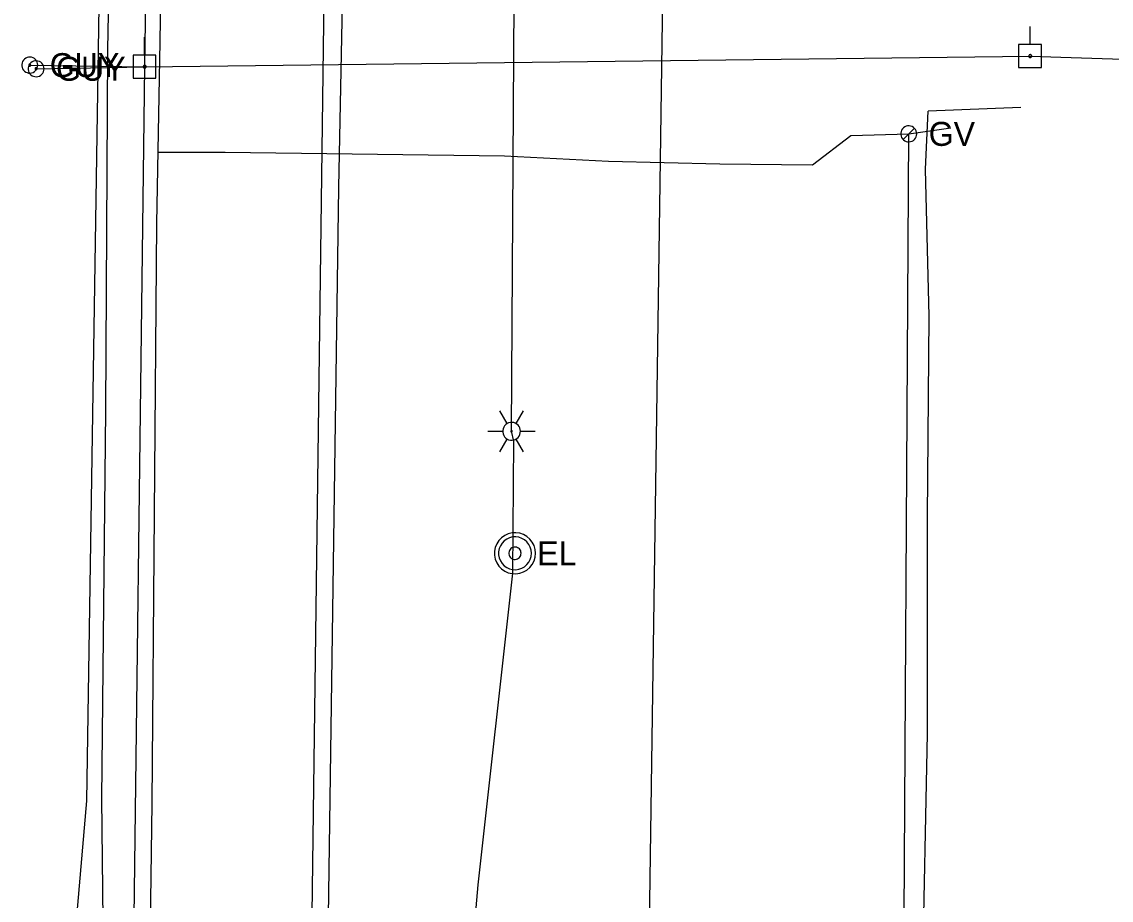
# Model space of a CAD drawing. Extents: x 600849 to 606371, y 330010 to 403088.
# Drawn here: x 601968.1 to 602143, y 359694.9 to 359835.8 of the extents above; entities that cross this region are included whole.
import ezdxf

# ---------------------------------------------------------------- set-up
doc = ezdxf.new("R2010")
doc.units = 0
for name, color, linetype in [('E_LTG', 7, 'Continuous'), ('E_LTG_CID', 7, 'Continuous'), ('E_UTL_E', 7, 'Continuous'), ('E_UTL_EGuyWire', 7, 'Continuous'), ('E_UTL_EPowerPole', 7, 'Continuous'), ('E_UTL_FO_UG', 7, 'Continuous'), ('E_UTL_G', 7, 'Continuous'), ('E_UTL_G_UG', 7, 'Continuous'), ('E_UTL_Overhead', 7, 'Continuous'), ('E_UTL_SAN_UG', 7, 'Continuous'), ('E_UTL_T_UG', 7, 'Continuous'), ('E_UTL_W_UG', 7, 'Continuous')]:
    doc.layers.add(name, color=color, linetype=linetype)

msp = doc.modelspace()

# ---------------------------------------------------------------- linework, layer by layer
at = {"layer": 'E_LTG'}
for points in [[(602046.02, 359771.34), (602044.82, 359773.41)], [(602047.44, 359771.34), (602048.64, 359773.41)], [(602048.16, 359770.11), (602048.13, 359770.38), (602048.06, 359770.64), (602047.93, 359770.88), (602047.76, 359771.09), (602047.56, 359771.27), (602047.32, 359771.41), (602047.07, 359771.5), (602046.8, 359771.53), (602046.53, 359771.52), (602046.26, 359771.46), (602046.02, 359771.34), (602045.79, 359771.19), (602045.61, 359770.99), (602045.46, 359770.76), (602045.36, 359770.51), (602045.31, 359770.24), (602045.31, 359769.97), (602045.36, 359769.7), (602045.46, 359769.45), (602045.61, 359769.22), (602045.79, 359769.03), (602046.02, 359768.87), (602046.26, 359768.76), (602046.53, 359768.69), (602046.8, 359768.68), (602047.07, 359768.72), (602047.32, 359768.81), (602047.56, 359768.94), (602047.76, 359769.12), (602047.93, 359769.33), (602048.06, 359769.58), (602048.13, 359769.84), (602048.16, 359770.11)], [(602048.16, 359770.11), (602048.13, 359770.38), (602048.06, 359770.64), (602047.93, 359770.88), (602047.76, 359771.09), (602047.56, 359771.27), (602047.32, 359771.41), (602047.07, 359771.5), (602046.8, 359771.53), (602046.53, 359771.52), (602046.26, 359771.46), (602046.02, 359771.34), (602045.79, 359771.19), (602045.61, 359770.99), (602045.46, 359770.76), (602045.36, 359770.51), (602045.31, 359770.24), (602045.31, 359769.97), (602045.36, 359769.7), (602045.46, 359769.45), (602045.61, 359769.22), (602045.79, 359769.03), (602046.02, 359768.87), (602046.26, 359768.76), (602046.53, 359768.69), (602046.8, 359768.68), (602047.07, 359768.72), (602047.32, 359768.81), (602047.56, 359768.94), (602047.76, 359769.12), (602047.93, 359769.33), (602048.06, 359769.58), (602048.13, 359769.84), (602048.16, 359770.11)], [(602048.16, 359770.11), (602048.13, 359770.38), (602048.06, 359770.64), (602047.93, 359770.88), (602047.76, 359771.09), (602047.56, 359771.27), (602047.32, 359771.41), (602047.07, 359771.5), (602046.8, 359771.53), (602046.53, 359771.52), (602046.26, 359771.46), (602046.02, 359771.34), (602045.79, 359771.19), (602045.61, 359770.99), (602045.46, 359770.76), (602045.36, 359770.51), (602045.31, 359770.24), (602045.31, 359769.97), (602045.36, 359769.7), (602045.46, 359769.45), (602045.61, 359769.22), (602045.79, 359769.03), (602046.02, 359768.87), (602046.26, 359768.76), (602046.53, 359768.69), (602046.8, 359768.68), (602047.07, 359768.72), (602047.32, 359768.81), (602047.56, 359768.94), (602047.76, 359769.12), (602047.93, 359769.33), (602048.06, 359769.58), (602048.13, 359769.84), (602048.16, 359770.11)], [(602042.92, 359770.11), (602045.3, 359770.11)], [(602046.85, 359770.11), (602046.85, 359770.13), (602046.84, 359770.15), (602046.83, 359770.17), (602046.82, 359770.19), (602046.8, 359770.2), (602046.78, 359770.22), (602046.76, 359770.22), (602046.74, 359770.23), (602046.71, 359770.23), (602046.69, 359770.22), (602046.67, 359770.21), (602046.65, 359770.2), (602046.64, 359770.18), (602046.62, 359770.16), (602046.62, 359770.14), (602046.61, 359770.12), (602046.61, 359770.1), (602046.62, 359770.07), (602046.62, 359770.05), (602046.64, 359770.03), (602046.65, 359770.02), (602046.67, 359770), (602046.69, 359769.99), (602046.71, 359769.99), (602046.74, 359769.99), (602046.76, 359769.99), (602046.78, 359770), (602046.8, 359770.01), (602046.82, 359770.03), (602046.83, 359770.04), (602046.84, 359770.06), (602046.85, 359770.08), (602046.85, 359770.11)], [(602048.16, 359770.11), (602050.54, 359770.11)], [(602044.82, 359766.81), (602046.02, 359768.87)], [(602048.64, 359766.81), (602047.44, 359768.87)]]:
    msp.add_lwpolyline(points, dxfattribs=at)
at = {"layer": 'E_LTG_CID'}
msp.add_lwpolyline([(602042.94, 359054.77), (602043.69, 359086.99), (602042.08, 359198.08), (602043.03, 359218.8), (602043.8, 359252.58), (602046.66, 359354.8), (602046.79, 359386.71), (602046.88, 359405.12), (602038.97, 359566.99), (602038.48, 359570.03), (602037.12, 359648.56), (602041.37, 359697.34), (602046.93, 359747.34), (602047.07, 359768.54), (602046.73, 359770.11), (602047.59, 359908.15), (602042.37, 359984.86), (602041.75, 360075.24), (602041.84, 360079.99), (602042.01, 360081.1)], dxfattribs=at)
at = {"layer": 'E_UTL_E'}
for points in [[(602050.57, 359750.53), (602050.51, 359751.16), (602050.34, 359751.76), (602050.05, 359752.32), (602049.66, 359752.81), (602049.19, 359753.22), (602048.64, 359753.53), (602048.05, 359753.74), (602047.43, 359753.83), (602046.8, 359753.8), (602046.19, 359753.65), (602045.62, 359753.39), (602045.11, 359753.03), (602044.68, 359752.57), (602044.34, 359752.04), (602044.11, 359751.46), (602043.99, 359750.85), (602043.99, 359750.22), (602044.11, 359749.6), (602044.34, 359749.02), (602044.68, 359748.49), (602045.11, 359748.04), (602045.62, 359747.67), (602046.19, 359747.41), (602046.8, 359747.27), (602047.43, 359747.24), (602048.05, 359747.33), (602048.64, 359747.53), (602049.19, 359747.84), (602049.66, 359748.26), (602050.05, 359748.75), (602050.34, 359749.31), (602050.51, 359749.91), (602050.57, 359750.53)], [(602050.57, 359750.53), (602050.51, 359751.16), (602050.34, 359751.76), (602050.05, 359752.32), (602049.66, 359752.81), (602049.19, 359753.22), (602048.64, 359753.53), (602048.05, 359753.74), (602047.43, 359753.83), (602046.8, 359753.8), (602046.19, 359753.65), (602045.62, 359753.39), (602045.11, 359753.03), (602044.68, 359752.57), (602044.34, 359752.04), (602044.11, 359751.46), (602043.99, 359750.85), (602043.99, 359750.22), (602044.11, 359749.6), (602044.34, 359749.02), (602044.68, 359748.49), (602045.11, 359748.04), (602045.62, 359747.67), (602046.19, 359747.41), (602046.8, 359747.27), (602047.43, 359747.24), (602048.05, 359747.33), (602048.64, 359747.53), (602049.19, 359747.84), (602049.66, 359748.26), (602050.05, 359748.75), (602050.34, 359749.31), (602050.51, 359749.91), (602050.57, 359750.53)], [(602049.91, 359750.53), (602049.86, 359751.03), (602049.72, 359751.51), (602049.49, 359751.96), (602049.18, 359752.35), (602048.8, 359752.68), (602048.37, 359752.93), (602047.89, 359753.1), (602047.4, 359753.17), (602046.9, 359753.15), (602046.41, 359753.03), (602045.95, 359752.82), (602045.54, 359752.53), (602045.2, 359752.16), (602044.93, 359751.74), (602044.74, 359751.28), (602044.64, 359750.78), (602044.64, 359750.28), (602044.74, 359749.79), (602044.93, 359749.32), (602045.2, 359748.9), (602045.54, 359748.54), (602045.95, 359748.25), (602046.41, 359748.04), (602046.9, 359747.92), (602047.4, 359747.9), (602047.89, 359747.97), (602048.37, 359748.13), (602048.8, 359748.38), (602049.18, 359748.71), (602049.49, 359749.11), (602049.72, 359749.55), (602049.86, 359750.03), (602049.91, 359750.53)], [(602049.91, 359750.53), (602049.86, 359751.03), (602049.72, 359751.51), (602049.49, 359751.96), (602049.18, 359752.35), (602048.8, 359752.68), (602048.37, 359752.93), (602047.89, 359753.1), (602047.4, 359753.17), (602046.9, 359753.15), (602046.41, 359753.03), (602045.95, 359752.82), (602045.54, 359752.53), (602045.2, 359752.16), (602044.93, 359751.74), (602044.74, 359751.28), (602044.64, 359750.78), (602044.64, 359750.28), (602044.74, 359749.79), (602044.93, 359749.32), (602045.2, 359748.9), (602045.54, 359748.54), (602045.95, 359748.25), (602046.41, 359748.04), (602046.9, 359747.92), (602047.4, 359747.9), (602047.89, 359747.97), (602048.37, 359748.13), (602048.8, 359748.38), (602049.18, 359748.71), (602049.49, 359749.11), (602049.72, 359749.55), (602049.86, 359750.03), (602049.91, 359750.53)], [(602048.26, 359750.53), (602048.24, 359750.72), (602048.19, 359750.9), (602048.11, 359751.07), (602047.99, 359751.22), (602047.85, 359751.34), (602047.68, 359751.43), (602047.51, 359751.49), (602047.32, 359751.52), (602047.13, 359751.51), (602046.95, 359751.47), (602046.78, 359751.39), (602046.62, 359751.28), (602046.49, 359751.14), (602046.39, 359750.99), (602046.32, 359750.81), (602046.29, 359750.63), (602046.29, 359750.44), (602046.32, 359750.25), (602046.39, 359750.08), (602046.49, 359749.92), (602046.62, 359749.78), (602046.78, 359749.68), (602046.95, 359749.6), (602047.13, 359749.55), (602047.32, 359749.54), (602047.51, 359749.57), (602047.68, 359749.63), (602047.85, 359749.73), (602047.99, 359749.85), (602048.11, 359750), (602048.19, 359750.16), (602048.24, 359750.35), (602048.26, 359750.53)], [(602048.26, 359750.53), (602048.24, 359750.72), (602048.19, 359750.9), (602048.11, 359751.07), (602047.99, 359751.22), (602047.85, 359751.34), (602047.68, 359751.43), (602047.51, 359751.49), (602047.32, 359751.52), (602047.13, 359751.51), (602046.95, 359751.47), (602046.78, 359751.39), (602046.62, 359751.28), (602046.49, 359751.14), (602046.39, 359750.99), (602046.32, 359750.81), (602046.29, 359750.63), (602046.29, 359750.44), (602046.32, 359750.25), (602046.39, 359750.08), (602046.49, 359749.92), (602046.62, 359749.78), (602046.78, 359749.68), (602046.95, 359749.6), (602047.13, 359749.55), (602047.32, 359749.54), (602047.51, 359749.57), (602047.68, 359749.63), (602047.85, 359749.73), (602047.99, 359749.85), (602048.11, 359750), (602048.19, 359750.16), (602048.24, 359750.35), (602048.26, 359750.53)]]:
    msp.add_lwpolyline(points, dxfattribs=at)
at = {"layer": 'E_UTL_EGuyWire'}
for p in [(601969.39, 359828.88), (601970.41, 359828.3)]:
    msp.add_line(p, (601987.84, 359828.62), dxfattribs=at)
for points in [[(601970.68, 359828.88), (601970.65, 359829.12), (601970.58, 359829.36), (601970.47, 359829.57), (601970.32, 359829.76), (601970.14, 359829.92), (601969.93, 359830.05), (601969.7, 359830.13), (601969.45, 359830.16), (601969.21, 359830.15), (601968.97, 359830.09), (601968.75, 359829.99), (601968.55, 359829.85), (601968.38, 359829.67), (601968.25, 359829.47), (601968.16, 359829.24), (601968.12, 359829), (601968.12, 359828.76), (601968.16, 359828.52), (601968.25, 359828.29), (601968.38, 359828.09), (601968.55, 359827.91), (601968.75, 359827.77), (601968.97, 359827.67), (601969.21, 359827.61), (601969.45, 359827.6), (601969.7, 359827.63), (601969.93, 359827.71), (601970.14, 359827.83), (601970.32, 359827.99), (601970.47, 359828.19), (601970.58, 359828.4), (601970.65, 359828.64), (601970.68, 359828.88)], [(601971.69, 359828.3), (601971.67, 359828.54), (601971.6, 359828.77), (601971.49, 359828.99), (601971.34, 359829.18), (601971.15, 359829.34), (601970.94, 359829.46), (601970.71, 359829.54), (601970.47, 359829.58), (601970.22, 359829.57), (601969.99, 359829.51), (601969.77, 359829.41), (601969.57, 359829.27), (601969.4, 359829.09), (601969.27, 359828.88), (601969.18, 359828.66), (601969.13, 359828.42), (601969.13, 359828.17), (601969.18, 359827.93), (601969.27, 359827.71), (601969.4, 359827.5), (601969.57, 359827.33), (601969.77, 359827.18), (601969.99, 359827.08), (601970.22, 359827.03), (601970.47, 359827.01), (601970.71, 359827.05), (601970.94, 359827.13), (601971.15, 359827.25), (601971.34, 359827.41), (601971.49, 359827.6), (601971.6, 359827.82), (601971.67, 359828.05), (601971.69, 359828.3)], [(601969.55, 359828.88), (601969.55, 359828.91), (601969.54, 359828.94), (601969.53, 359828.97), (601969.51, 359828.99), (601969.49, 359829.01), (601969.46, 359829.03), (601969.43, 359829.04), (601969.4, 359829.04), (601969.37, 359829.04), (601969.34, 359829.03), (601969.31, 359829.02), (601969.29, 359829), (601969.27, 359828.98), (601969.25, 359828.95), (601969.24, 359828.92), (601969.23, 359828.89), (601969.23, 359828.86), (601969.24, 359828.83), (601969.25, 359828.81), (601969.27, 359828.78), (601969.29, 359828.76), (601969.31, 359828.74), (601969.34, 359828.73), (601969.37, 359828.72), (601969.4, 359828.72), (601969.43, 359828.72), (601969.46, 359828.73), (601969.49, 359828.75), (601969.51, 359828.77), (601969.53, 359828.79), (601969.54, 359828.82), (601969.55, 359828.85), (601969.55, 359828.88)], [(601970.57, 359828.3), (601970.56, 359828.33), (601970.56, 359828.36), (601970.54, 359828.38), (601970.52, 359828.41), (601970.5, 359828.43), (601970.47, 359828.44), (601970.44, 359828.45), (601970.41, 359828.46), (601970.38, 359828.46), (601970.35, 359828.45), (601970.33, 359828.44), (601970.3, 359828.42), (601970.28, 359828.4), (601970.26, 359828.37), (601970.25, 359828.34), (601970.25, 359828.31), (601970.25, 359828.28), (601970.25, 359828.25), (601970.26, 359828.22), (601970.28, 359828.2), (601970.3, 359828.18), (601970.33, 359828.16), (601970.35, 359828.14), (601970.38, 359828.14), (601970.41, 359828.14), (601970.44, 359828.14), (601970.47, 359828.15), (601970.5, 359828.17), (601970.52, 359828.19), (601970.54, 359828.21), (601970.56, 359828.24), (601970.56, 359828.27), (601970.57, 359828.3)]]:
    msp.add_lwpolyline(points, dxfattribs=at)
at = {"layer": 'E_UTL_EPowerPole'}
for points in [[(602129.94, 359832.17), (602129.94, 359835.08)], [(601987.81, 359830.46), (601987.81, 359833.37)], [(602131.79, 359832.17), (602128.1, 359832.17)], [(602128.1, 359832.17), (602128.1, 359828.48)], [(602131.79, 359828.48), (602131.79, 359832.17)], [(601989.65, 359830.46), (601985.97, 359830.46)], [(601985.97, 359830.46), (601985.97, 359826.77)], [(601989.65, 359826.77), (601989.65, 359830.46)], [(602130.21, 359830.33), (602130.21, 359830.37), (602130.2, 359830.42), (602130.18, 359830.46), (602130.15, 359830.49), (602130.11, 359830.52), (602130.07, 359830.54), (602130.03, 359830.56), (602129.99, 359830.57), (602129.94, 359830.56), (602129.9, 359830.55), (602129.86, 359830.53), (602129.82, 359830.51), (602129.79, 359830.47), (602129.76, 359830.44), (602129.75, 359830.39), (602129.74, 359830.35), (602129.74, 359830.3), (602129.75, 359830.26), (602129.76, 359830.22), (602129.79, 359830.18), (602129.82, 359830.15), (602129.86, 359830.12), (602129.9, 359830.1), (602129.94, 359830.09), (602129.99, 359830.09), (602130.03, 359830.1), (602130.07, 359830.11), (602130.11, 359830.13), (602130.15, 359830.16), (602130.18, 359830.2), (602130.2, 359830.24), (602130.21, 359830.28), (602130.21, 359830.33)], [(601988.08, 359828.62), (601988.08, 359828.67), (601988.06, 359828.71), (601988.04, 359828.75), (601988.02, 359828.79), (601987.98, 359828.82), (601987.94, 359828.84), (601987.9, 359828.85), (601987.85, 359828.86), (601987.81, 359828.86), (601987.77, 359828.85), (601987.72, 359828.83), (601987.69, 359828.8), (601987.66, 359828.77), (601987.63, 359828.73), (601987.61, 359828.69), (601987.61, 359828.64), (601987.61, 359828.6), (601987.61, 359828.56), (601987.63, 359828.51), (601987.66, 359828.47), (601987.69, 359828.44), (601987.72, 359828.42), (601987.77, 359828.4), (601987.81, 359828.39), (601987.85, 359828.38), (601987.9, 359828.39), (601987.94, 359828.41), (601987.98, 359828.43), (601988.02, 359828.46), (601988.04, 359828.49), (601988.06, 359828.53), (601988.08, 359828.58), (601988.08, 359828.62)], [(602128.1, 359828.48), (602131.79, 359828.48)], [(601985.97, 359826.77), (601989.65, 359826.77)]]:
    msp.add_lwpolyline(points, dxfattribs=at)
at = {"layer": 'E_UTL_FO_UG'}
for points in [[(601976.95, 359682.74), (601976.59, 359687.86), (601978.56, 359710.82), (601979.54, 359772.92), (601981.74, 359917.5), (601981.99, 359955.18), (601981.91, 359957.28), (601981.64, 359959.44), (601982.01, 360042.1), (601983.18, 360156.18), (601986.24, 360288.56), (601986.53, 360325.7), (601985.94, 360329.91)], [(602128.48, 359822.09), (602113.61, 359821.49)], [(602120.67, 359200.93), (602106.47, 359205.95), (602106.79, 359211.09), (602106.18, 359235.13), (602108.71, 359331.77), (602108.99, 359354.82), (602109.97, 359394.35), (602116.34, 359412.88), (602115.67, 359481.87), (602115.52, 359504.45), (602114.67, 359510.46), (602113.62, 359540.47), (602113.64, 359606.18), (602112.7, 359681.86), (602113.46, 359721.53), (602113.5, 359756.31), (602113.73, 359788.59), (602113.17, 359812.17), (602113.61, 359821.49)]]:
    msp.add_lwpolyline(points, dxfattribs=at)
at = {"layer": 'E_UTL_G'}
for points in [[(602111.76, 359817.84), (602111.73, 359818.09), (602111.67, 359818.32), (602111.55, 359818.54), (602111.4, 359818.73), (602111.22, 359818.89), (602111.01, 359819.01), (602110.78, 359819.09), (602110.54, 359819.13), (602110.29, 359819.11), (602110.06, 359819.06), (602109.83, 359818.95), (602109.63, 359818.81), (602109.47, 359818.64), (602109.33, 359818.43), (602109.24, 359818.2), (602109.2, 359817.97), (602109.2, 359817.72), (602109.24, 359817.48), (602109.33, 359817.26), (602109.47, 359817.05), (602109.63, 359816.87), (602109.83, 359816.73), (602110.06, 359816.63), (602110.29, 359816.57), (602110.54, 359816.56), (602110.78, 359816.6), (602111.01, 359816.68), (602111.22, 359816.8), (602111.4, 359816.96), (602111.55, 359817.15), (602111.67, 359817.37), (602111.73, 359817.6), (602111.76, 359817.84)], [(602109.57, 359816.94), (602111.38, 359818.75)]]:
    msp.add_lwpolyline(points, dxfattribs=at)
at = {"layer": 'E_UTL_G_UG'}
for points in [[(601980.09, 359021.9), (601980.96, 359082.79), (601981.41, 359151.97), (601983.06, 359227.97), (601983.79, 359286.76), (601983.84, 359287.29), (601984.42, 359351.28), (601984.8, 359408.77), (601985.08, 359469.91), (601985.33, 359492.21), (601985.69, 359523.34), (601987.17, 359583.17), (601988.92, 359663.01), (601988.74, 359686.98), (601989.06, 359710.39), (601989.78, 359803.45), (601990.35, 359832.65), (601991.62, 359916.26), (601992.43, 359984.9), (601992.5, 360011.35), (601993.81, 360039.63), (601994.27, 360121.7), (601995.5, 360174.54), (601997.19, 360243.87)], [(601990, 359814.9), (602000.74, 359814.9), (602045.61, 359814.34), (602062.3, 359813.47), (602080.15, 359813.01), (602095.03, 359812.86), (602101.17, 359817.57), (602110.47, 359817.84), (602117.25, 359818.81)], [(602107.24, 359507.62), (602108.29, 359538.41), (602108.87, 359548.58), (602110.47, 359817.84)]]:
    msp.add_lwpolyline(points, dxfattribs=at)
at = {"layer": 'E_UTL_Overhead'}
for points in [[(601976.75, 358958.92), (601977.97, 359111.94), (601981.19, 359312.23), (601983.51, 359526.6), (601985.8, 359662.25), (601987.84, 359828.62), (601989.65, 359947.39), (601991.34, 360075.03), (601992.79, 360204.36), (601996.6, 360395.42), (601996.88, 360486.88), (601998.68, 360539.79), (601998.36, 360632.61), (601999.96, 360761.05), (602001.64, 360876.73), (602001.68, 360897.47), (602002.94, 360981.08), (602003.73, 361045.7), (602006.07, 361225.37), (602007.31, 361412.08)], [(601987.84, 359828.62), (602129.98, 359830.33), (602263.58, 359825.98), (602390.73, 359825.6), (602496.43, 359824.04), (602750.88, 359822.32), (602847.76, 359819.89)]]:
    msp.add_lwpolyline(points, dxfattribs=at)
at = {"layer": 'E_UTL_SAN_UG'}
msp.add_line((602066.71, 359539.83), (602071.01, 359839.88), dxfattribs=at)
msp.add_lwpolyline([(602012.25, 359504.52), (602016.69, 359843.9)], dxfattribs=at)
at = {"layer": 'E_UTL_T_UG'}
msp.add_lwpolyline([(602007.51, 358972.14), (602009.77, 359124.48), (602011.31, 359275.24), (602014.79, 359322.97), (602016.6, 359492.93), (602016.88, 359658.26), (602018.98, 359809.25), (602022.42, 359980.76), (602021.62, 360120.35), (602030.35, 360683.16)], dxfattribs=at)
at = {"layer": 'E_UTL_W_UG'}
msp.add_lwpolyline([(601972.16, 359041.36), (601973.28, 359168.07), (601974.93, 359233.92), (601975.83, 359340.64), (601976.66, 359395.32), (601977.04, 359455.79), (601977.65, 359495.85), (601977.61, 359516.2), (601978.05, 359572.79), (601979.2, 359630.24), (601981.41, 359672.03), (601980.94, 359711.2), (601981.6, 359773.44), (601981.95, 359831.36), (601983.96, 359939.3), (601985.82, 359960.11), (601985.13, 359963.2), (601985.07, 359965.47), (601985.74, 359997.89), (601982.7, 360082.49), (601986.39, 360103.49), (601987, 360173.39), (601989.12, 360321.85)], dxfattribs=at)

# ---------------------------------------------------------------- texts
at = {"layer": 'E_UTL_E'}
msp.add_text('EL', height=3.849, dxfattribs=at).set_placement((602050.84, 359748.59))
msp.add_text('EL', height=3.849, dxfattribs=at).set_placement((602050.84, 359748.59))
at = {"layer": 'E_UTL_EGuyWire'}
for p in [(601972.6, 359826.95), (601973.62, 359826.37)]:
    msp.add_text('GUY', height=3.85, dxfattribs=at).set_placement(p)
at = {"layer": 'E_UTL_G'}
msp.add_text('GV', height=3.85, dxfattribs=at).set_placement((602113.68, 359815.92))

doc.saveas('drawing.dxf')
